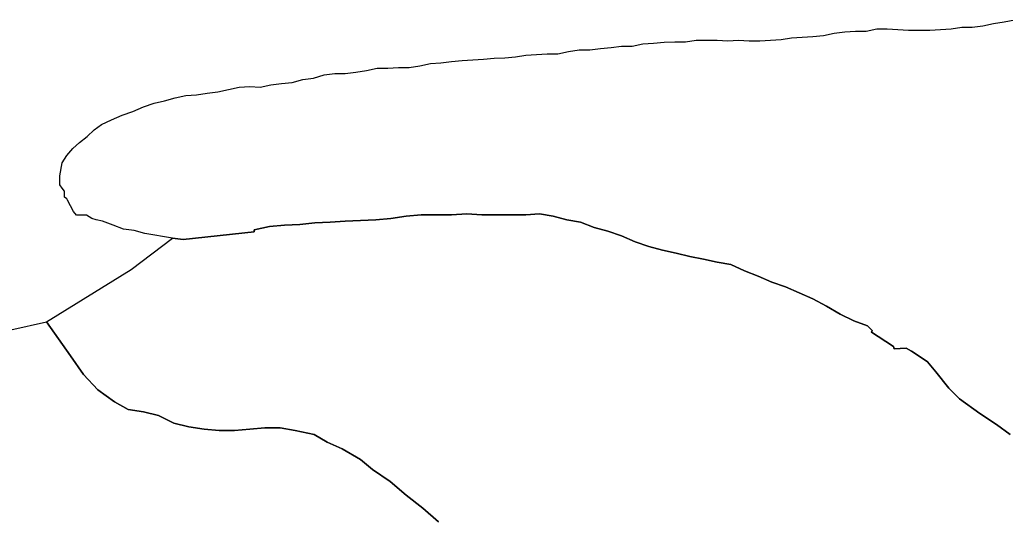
# Model space of a CAD drawing. Extents: x -477403 to -465463, y -1159182 to -1149227.
# Drawn here: x -468729.5 to -468266.2, y -1152003.6 to -1151768.5 of the extents above; entities that cross this region are included whole.
import ezdxf

# ---------------------------------------------------------------- set-up
doc = ezdxf.new("R2010")
doc.units = 0
doc.layers.add('Vrstva 10_stav', color=7, linetype='Continuous')

msp = doc.modelspace()

# ---------------------------------------------------------------- linework, layer by layer
at = {"layer": 'Vrstva 10_stav'}
for points in [[(-468311.625, -1151773.5), (-468306.625, -1151773.5), (-468301.656, -1151773.5), (-468296.656, -1151773.125), (-468291.656, -1151772.75), (-468286.656, -1151772), (-468281.656, -1151772), (-468276.656, -1151771.375), (-468271.656, -1151770.25), (-468266.656, -1151769.5), (-468261.656, -1151768.5)], [(-468311.625, -1151773.5), (-468306.625, -1151773.5), (-468301.656, -1151773.5), (-468296.656, -1151773.125), (-468291.656, -1151772.75), (-468286.656, -1151772), (-468281.656, -1151772), (-468276.656, -1151771.375), (-468271.656, -1151770.25), (-468266.656, -1151769.5), (-468261.656, -1151768.5)], [(-468657.75, -1151871.25), (-468670.656, -1151869.125), (-468675.656, -1151867.75), (-468680.656, -1151867), (-468685.656, -1151865.25), (-468690.656, -1151863.375), (-468693.5, -1151862.75), (-468695.656, -1151862), (-468698.156, -1151860.5), (-468702.781, -1151860.5), (-468704.219, -1151858.75), (-468707.062, -1151853.375), (-468707.438, -1151852.75), (-468708.5, -1151852), (-468708.5, -1151849.125), (-468709.562, -1151847.75), (-468710.625, -1151846.25), (-468710.625, -1151842), (-468709.562, -1151835.875), (-468707.438, -1151832.375), (-468704.562, -1151829.125), (-468701.344, -1151826.25), (-468697.781, -1151823.5), (-468694.562, -1151820.25), (-468691, -1151817.75), (-468686.375, -1151815.625), (-468681.375, -1151813.5), (-468676.375, -1151811.625), (-468671.375, -1151809.5), (-468666.375, -1151807.75), (-468661.375, -1151806.625), (-468656.375, -1151805.25), (-468651.406, -1151804.125), (-468646.406, -1151803.875), (-468641.406, -1151803.125), (-468636.406, -1151802.375), (-468631.406, -1151801.375), (-468626.406, -1151800.25), (-468621.406, -1151799.875), (-468616.406, -1151800.25), (-468611.406, -1151799.125), (-468606.438, -1151798.5), (-468601.438, -1151798.125), (-468596.438, -1151796.625), (-468591.438, -1151796), (-468586.438, -1151794.5), (-468581.438, -1151793.875), (-468576.438, -1151793.875), (-468571.438, -1151793.125), (-468566.438, -1151792.375), (-468561.469, -1151791.375), (-468556.469, -1151791.375), (-468551.469, -1151791), (-468546.469, -1151791), (-468541.469, -1151790.25), (-468536.469, -1151789.125), (-468531.469, -1151788.875), (-468526.469, -1151788.125), (-468521.5, -1151787.75), (-468516.5, -1151787.375), (-468511.5, -1151787), (-468506.5, -1151786.625), (-468501.5, -1151786.375), (-468496.5, -1151786), (-468491.5, -1151785.25), (-468486.5, -1151784.875), (-468481.5, -1151784.5), (-468476.531, -1151784.5), (-468471.531, -1151783.5), (-468466.531, -1151782.75), (-468461.531, -1151782.75), (-468456.531, -1151782), (-468451.531, -1151781.625), (-468446.531, -1151781), (-468441.531, -1151781), (-468436.531, -1151779.875), (-468431.562, -1151779.5), (-468426.562, -1151779.125), (-468421.562, -1151778.875), (-468416.562, -1151778.875), (-468411.562, -1151778.125), (-468406.562, -1151778.125), (-468401.562, -1151778.125), (-468396.562, -1151778.5), (-468391.562, -1151778.125), (-468386.594, -1151778.5), (-468381.594, -1151778.5), (-468376.594, -1151778.125), (-468371.594, -1151777.75), (-468366.594, -1151777), (-468361.594, -1151776.75), (-468356.594, -1151776.375), (-468351.594, -1151776), (-468346.625, -1151774.875), (-468341.625, -1151774.25), (-468336.625, -1151773.875), (-468331.625, -1151773.875), (-468326.625, -1151772.75), (-468321.625, -1151772.75), (-468316.625, -1151773.125), (-468311.625, -1151773.5)], [(-468657.75, -1151871.25), (-468670.656, -1151869.125), (-468675.656, -1151867.75), (-468680.656, -1151867), (-468685.656, -1151865.25), (-468690.656, -1151863.375), (-468693.5, -1151862.75), (-468695.656, -1151862), (-468698.156, -1151860.5), (-468702.781, -1151860.5), (-468704.219, -1151858.75), (-468707.062, -1151853.375), (-468707.438, -1151852.75), (-468708.5, -1151852), (-468708.5, -1151849.125), (-468709.562, -1151847.75), (-468710.625, -1151846.25), (-468710.625, -1151842), (-468709.562, -1151835.875), (-468707.438, -1151832.375), (-468704.562, -1151829.125), (-468701.344, -1151826.25), (-468697.781, -1151823.5), (-468694.562, -1151820.25), (-468691, -1151817.75), (-468686.375, -1151815.625), (-468681.375, -1151813.5), (-468676.375, -1151811.625), (-468671.375, -1151809.5), (-468666.375, -1151807.75), (-468661.375, -1151806.625), (-468656.375, -1151805.25), (-468651.406, -1151804.125), (-468646.406, -1151803.875), (-468641.406, -1151803.125), (-468636.406, -1151802.375), (-468631.406, -1151801.375), (-468626.406, -1151800.25), (-468621.406, -1151799.875), (-468616.406, -1151800.25), (-468611.406, -1151799.125), (-468606.438, -1151798.5), (-468601.438, -1151798.125), (-468596.438, -1151796.625), (-468591.438, -1151796), (-468586.438, -1151794.5), (-468581.438, -1151793.875), (-468576.438, -1151793.875), (-468571.438, -1151793.125), (-468566.438, -1151792.375), (-468561.469, -1151791.375), (-468556.469, -1151791.375), (-468551.469, -1151791), (-468546.469, -1151791), (-468541.469, -1151790.25), (-468536.469, -1151789.125), (-468531.469, -1151788.875), (-468526.469, -1151788.125), (-468521.5, -1151787.75), (-468516.5, -1151787.375), (-468511.5, -1151787), (-468506.5, -1151786.625), (-468501.5, -1151786.375), (-468496.5, -1151786), (-468491.5, -1151785.25), (-468486.5, -1151784.875), (-468481.5, -1151784.5), (-468476.531, -1151784.5), (-468471.531, -1151783.5), (-468466.531, -1151782.75), (-468461.531, -1151782.75), (-468456.531, -1151782), (-468451.531, -1151781.625), (-468446.531, -1151781), (-468441.531, -1151781), (-468436.531, -1151779.875), (-468431.562, -1151779.5), (-468426.562, -1151779.125), (-468421.562, -1151778.875), (-468416.562, -1151778.875), (-468411.562, -1151778.125), (-468406.562, -1151778.125), (-468401.562, -1151778.125), (-468396.562, -1151778.5), (-468391.562, -1151778.125), (-468386.594, -1151778.5), (-468381.594, -1151778.5), (-468376.594, -1151778.125), (-468371.594, -1151777.75), (-468366.594, -1151777), (-468361.594, -1151776.75), (-468356.594, -1151776.375), (-468351.594, -1151776), (-468346.625, -1151774.875), (-468341.625, -1151774.25), (-468336.625, -1151773.875), (-468331.625, -1151773.875), (-468326.625, -1151772.75), (-468321.625, -1151772.75), (-468316.625, -1151773.125), (-468311.625, -1151773.5)], [(-468716.969, -1151910.625), (-468677.156, -1151886.125), (-468657.75, -1151871.25), (-468652.75, -1151872), (-468619.344, -1151868.25), (-468619.281, -1151867.375), (-468612.125, -1151865.875), (-468605, -1151865.25), (-468597.875, -1151864.875), (-468590.719, -1151864.125), (-468583.594, -1151863.75), (-468576.438, -1151863.375), (-468569.312, -1151863), (-468562.156, -1151862.75), (-468555.031, -1151862), (-468547.906, -1151860.875), (-468540.75, -1151860.25), (-468533.625, -1151860.25), (-468526.469, -1151860.25), (-468519.344, -1151859.875), (-468512.219, -1151860.25), (-468505.062, -1151860.25), (-468498.656, -1151860.25), (-468491.5, -1151860.25), (-468485.094, -1151859.875), (-468478.656, -1151860.875), (-468472.25, -1151862.75), (-468465.812, -1151863.75), (-468459.375, -1151866.25), (-468452.969, -1151868), (-468446.531, -1151870.25), (-468440.125, -1151873), (-468433.688, -1151875.25), (-468427.281, -1151877), (-468420.844, -1151878.375), (-468414.406, -1151879.875), (-468408, -1151881.25), (-468401.562, -1151882.625), (-468395.156, -1151883.75), (-468388.719, -1151886.625), (-468382.312, -1151889.125), (-468375.875, -1151892), (-468369.438, -1151894.125), (-468363.031, -1151897), (-468356.594, -1151899.875), (-468350.188, -1151903.375), (-468343.75, -1151907), (-468337.344, -1151910.125), (-468330.906, -1151912.625), (-468328.75, -1151914.75), (-468329.125, -1151915.5), (-468325.906, -1151917.625), (-468318.781, -1151922.25), (-468318.406, -1151923.375), (-468312.719, -1151923), (-468310.219, -1151924.5), (-468303.781, -1151928.75), (-468302.719, -1151929.5), (-468298.781, -1151934.125), (-468292.719, -1151941.875), (-468287.719, -1151946.875), (-468278.094, -1151953.75), (-468270.25, -1151959), (-468263.812, -1151963.75)], [(-468298.781, -1151934.125), (-468302.719, -1151929.5), (-468303.781, -1151928.75), (-468310.219, -1151924.5), (-468312.719, -1151923), (-468318.406, -1151923.375), (-468318.781, -1151922.25), (-468325.906, -1151917.625), (-468329.125, -1151915.5), (-468328.75, -1151914.75), (-468330.906, -1151912.625), (-468337.344, -1151910.125), (-468343.75, -1151907), (-468350.188, -1151903.375), (-468356.594, -1151899.875), (-468363.031, -1151897), (-468369.438, -1151894.125), (-468375.875, -1151892), (-468382.312, -1151889.125), (-468388.719, -1151886.625), (-468395.156, -1151883.75), (-468401.562, -1151882.625), (-468408, -1151881.25), (-468414.406, -1151879.875), (-468420.844, -1151878.375), (-468427.281, -1151877), (-468433.688, -1151875.25), (-468440.125, -1151873), (-468446.531, -1151870.25), (-468452.969, -1151868), (-468459.375, -1151866.25), (-468465.812, -1151863.75), (-468472.25, -1151862.75), (-468478.656, -1151860.875), (-468485.094, -1151859.875), (-468491.5, -1151860.25), (-468498.656, -1151860.25), (-468505.062, -1151860.25), (-468512.219, -1151860.25), (-468519.344, -1151859.875), (-468526.469, -1151860.25), (-468533.625, -1151860.25), (-468540.75, -1151860.25), (-468547.906, -1151860.875), (-468555.031, -1151862), (-468562.156, -1151862.75), (-468569.312, -1151863), (-468576.438, -1151863.375), (-468583.594, -1151863.75), (-468590.719, -1151864.125), (-468597.875, -1151864.875), (-468605, -1151865.25), (-468612.125, -1151865.875), (-468619.281, -1151867.375), (-468619.344, -1151868.25), (-468652.75, -1151872), (-468657.75, -1151871.25)], [(-468298.781, -1151934.125), (-468302.719, -1151929.5), (-468303.781, -1151928.75), (-468310.219, -1151924.5), (-468312.719, -1151923), (-468318.406, -1151923.375), (-468318.781, -1151922.25), (-468325.906, -1151917.625), (-468329.125, -1151915.5), (-468328.75, -1151914.75), (-468330.906, -1151912.625), (-468337.344, -1151910.125), (-468343.75, -1151907), (-468350.188, -1151903.375), (-468356.594, -1151899.875), (-468363.031, -1151897), (-468369.438, -1151894.125), (-468375.875, -1151892), (-468382.312, -1151889.125), (-468388.719, -1151886.625), (-468395.156, -1151883.75), (-468401.562, -1151882.625), (-468408, -1151881.25), (-468414.406, -1151879.875), (-468420.844, -1151878.375), (-468427.281, -1151877), (-468433.688, -1151875.25), (-468440.125, -1151873), (-468446.531, -1151870.25), (-468452.969, -1151868), (-468459.375, -1151866.25), (-468465.812, -1151863.75), (-468472.25, -1151862.75), (-468478.656, -1151860.875), (-468485.094, -1151859.875), (-468491.5, -1151860.25), (-468498.656, -1151860.25), (-468505.062, -1151860.25), (-468512.219, -1151860.25), (-468519.344, -1151859.875), (-468526.469, -1151860.25), (-468533.625, -1151860.25), (-468540.75, -1151860.25), (-468547.906, -1151860.875), (-468555.031, -1151862), (-468562.156, -1151862.75), (-468569.312, -1151863), (-468576.438, -1151863.375), (-468583.594, -1151863.75), (-468590.719, -1151864.125), (-468597.875, -1151864.875), (-468605, -1151865.25), (-468612.125, -1151865.875), (-468619.281, -1151867.375), (-468619.344, -1151868.25), (-468652.75, -1151872), (-468657.75, -1151871.25)], [(-468733.656, -1151914.5), (-468716.969, -1151910.625), (-468705.625, -1151926.625), (-468699.562, -1151935.5), (-468692.781, -1151942.625), (-468684.938, -1151948.375), (-468678.531, -1151951.875), (-468671.375, -1151953), (-468664.25, -1151954.75), (-468657.094, -1151958.375), (-468649.969, -1151960.125), (-468642.812, -1151961.25), (-468635.688, -1151961.875), (-468628.562, -1151961.875), (-468621.406, -1151961.25), (-468614.281, -1151960.5), (-468607.125, -1151960.5)], [(-468733.656, -1151914.5), (-468716.969, -1151910.625), (-468705.625, -1151926.625), (-468699.562, -1151935.5), (-468692.781, -1151942.625), (-468684.938, -1151948.375), (-468678.531, -1151951.875), (-468671.375, -1151953), (-468664.25, -1151954.75), (-468657.094, -1151958.375), (-468649.969, -1151960.125), (-468642.812, -1151961.25), (-468635.688, -1151961.875), (-468628.562, -1151961.875), (-468621.406, -1151961.25), (-468614.281, -1151960.5), (-468607.125, -1151960.5)], [(-468532.562, -1152004.75), (-468540.031, -1151998.375), (-468547.906, -1151992.25), (-468555.375, -1151985.875), (-468563.594, -1151980.125), (-468569.312, -1151975.5), (-468577.875, -1151970.5), (-468585, -1151967.25), (-468591.062, -1151963.75), (-468600, -1151961.875), (-468607.125, -1151960.5), (-468614.281, -1151960.5), (-468621.406, -1151961.25), (-468628.562, -1151961.875), (-468635.688, -1151961.875), (-468642.812, -1151961.25), (-468649.969, -1151960.125), (-468657.094, -1151958.375), (-468664.25, -1151954.75), (-468671.375, -1151953), (-468678.531, -1151951.875), (-468684.938, -1151948.375), (-468692.781, -1151942.625), (-468699.562, -1151935.5), (-468705.625, -1151926.625), (-468716.969, -1151910.625)], [(-468263.812, -1151963.75), (-468270.25, -1151959), (-468278.094, -1151953.75), (-468287.719, -1151946.875), (-468292.719, -1151941.875), (-468298.781, -1151934.125)], [(-468263.812, -1151963.75), (-468270.25, -1151959), (-468278.094, -1151953.75), (-468287.719, -1151946.875), (-468292.719, -1151941.875), (-468298.781, -1151934.125)], [(-468607.125, -1151960.5), (-468600, -1151961.875), (-468591.062, -1151963.75), (-468585, -1151967.25), (-468577.875, -1151970.5), (-468569.312, -1151975.5), (-468563.594, -1151980.125), (-468555.375, -1151985.875), (-468547.906, -1151992.25), (-468540.031, -1151998.375), (-468532.562, -1152004.75)], [(-468607.125, -1151960.5), (-468600, -1151961.875), (-468591.062, -1151963.75), (-468585, -1151967.25), (-468577.875, -1151970.5), (-468569.312, -1151975.5), (-468563.594, -1151980.125), (-468555.375, -1151985.875), (-468547.906, -1151992.25), (-468540.031, -1151998.375), (-468532.562, -1152004.75)]]:
    msp.add_lwpolyline(points, dxfattribs=at)

doc.saveas('drawing.dxf')
